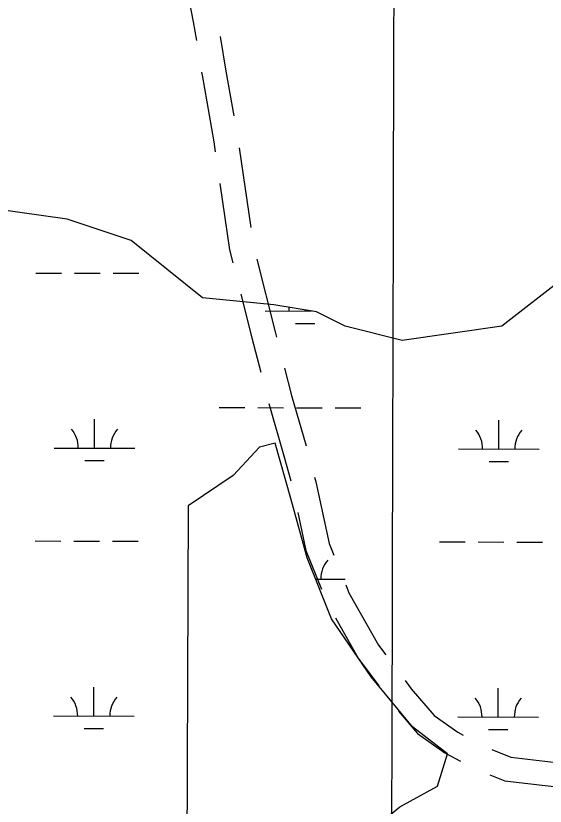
# Model space of a CAD drawing. Extents: x 3177385 to 3215275, y 903885 to 929304.
# Drawn here: x 3186397 to 3187054, y 923760 to 924742 of the extents above; entities that cross this region are included whole.
import ezdxf

# ---------------------------------------------------------------- set-up
doc = ezdxf.new("R2010")
doc.units = 0
for name, color, linetype in [('V-GRID-MAJR', 7, 'Continuous'), ('V-ROAD-CNTR', 7, 'Continuous'), ('V-WETL-SWMP', 7, 'Continuous')]:
    doc.layers.add(name, color=color, linetype=linetype)

msp = doc.modelspace()

# ---------------------------------------------------------------- linework, layer by layer
at = {"layer": 'V-GRID-MAJR'}
msp.add_spline([(3186826.0840000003, 909324.933), (3186841.952, 915385.911), (3186857.825, 921448.835), (3186873.698, 927511.806), (3186873.703, 927513.703)], degree=3, dxfattribs=at)
at = {"layer": 'V-ROAD-CNTR'}
msp.add_line((3186674.0520974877, 924577.7206355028), (3186688.5612623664, 924478.7837925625), dxfattribs=at)
for points in [[(3186602.7768631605, 924809.168058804), (3186604.646877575, 924798.5871927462), (3186617.304877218, 924734.1778746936), (3186621.107621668, 924710.8796709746)], [(3186650.709191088, 924715.7529430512), (3186657.713707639, 924672.838501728), (3186667.48157268, 924617.1727670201)], [(3186627.5511101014, 924671.4024701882), (3186628.1342923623, 924667.8294982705), (3186642.638315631, 924585.1730418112), (3186644.4459942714, 924572.8466247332)], [(3186650.2496649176, 924533.271855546), (3186662.2852996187, 924451.2018184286), (3186666.4706004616, 924434.6754253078)], [(3186696.178201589, 924439.5697258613), (3186719.060860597, 924349.2135405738), (3186720.7498968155, 924342.6355994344)], [(3186676.2905705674, 924395.8995541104), (3186689.9911394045, 924341.8004594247), (3186700.9821589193, 924298.9960016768)], [(3186730.6980890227, 924303.8924262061), (3186739.361226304, 924270.1538914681), (3186757.337081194, 924207.5153749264)], [(3186710.987264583, 924260.2683039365), (3186729.683703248, 924195.1188470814), (3186738.177375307, 924164.0393917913)], [(3186767.936248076, 924168.947232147), (3186769.589633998, 924162.8972771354), (3186785.905871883, 924086.5435338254), (3186791.7540050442, 924072.0270098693)], [(3186747.002889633, 924125.0364706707), (3186757.1101281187, 924077.7384661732), (3186776.404557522, 924029.844883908)], [(3186806.701035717, 924034.9247546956), (3186810.5736571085, 924025.3119432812), (3186847.2316856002, 923960.3859211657), (3186856.2303284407, 923948.2921800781)], [(3186793.8359654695, 923993.9384767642), (3186822.036314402, 923943.9920788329), (3186847.4904764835, 923909.7829151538)], [(3186880.107835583, 923916.2019644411), (3186887.581188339, 923906.1581395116), (3186916.131985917, 923872.7921048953), (3186945.468809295, 923852.0022227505), (3186952.16498264, 923848.3897331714)], [(3186872.0139005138, 923878.2078994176), (3186895.7540140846, 923850.4638951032), (3186929.615190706, 923826.4677772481), (3186948.9595468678, 923816.0317742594)], [(3186987.901412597, 923830.5570907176), (3187011.562379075, 923821.2162399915), (3187053.6645755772, 923816.097147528), (3187085.6050804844, 923812.6000704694)], [(3186985.2370921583, 923799.3557633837), (3187004.123620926, 923791.8997600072), (3187050.221424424, 923786.2948524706), (3187083.26470232, 923782.6770358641)]]:
    msp.add_lwpolyline(points, dxfattribs=at)
at = {"layer": 'V-WETL-SWMP'}
for p, q in [((3186421.666424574, 924422.2288089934), (3186453.666337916, 924422.1543397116)), ((3186469.6662945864, 924422.1171050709), (3186501.666207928, 924422.0426357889)), ((3186517.666164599, 924422.0054011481), (3186549.666077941, 924421.9309318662)), ((3186706.4016023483, 924375.1360643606), (3186763.6165607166, 924375.002915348)), ((3186756.4014669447, 924375.0197061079), (3186756.4042270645, 924376.2057404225)), ((3186744.3655887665, 924359.6166767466), (3186768.3655237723, 924359.5608247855)), ((3186649.2783297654, 924255.1976972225), (3186681.278243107, 924255.1232279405)), ((3186697.2781997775, 924255.0859932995), (3186729.27811312, 924255.011524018)), ((3186745.2780697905, 924254.974289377), (3186777.277983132, 924254.8998200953)), ((3186793.277939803, 924254.8625854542), (3186825.277853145, 924254.7881161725)), ((3186494.568662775, 924204.8156051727), (3186494.652441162, 924240.8155009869)), ((3186996.4753035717, 924203.6475824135), (3186996.5590819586, 924239.6474782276)), ((3186444.568798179, 924204.9319634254), (3186544.5685273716, 924204.69924692)), ((3186946.4754389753, 924203.7639406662), (3187046.475168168, 924203.5312241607)), ((3186482.532784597, 924189.4125758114), (3186506.532719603, 924189.3567238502)), ((3186984.4394253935, 924188.2445530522), (3187008.4393603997, 924188.1887010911)), ((3186420.8922308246, 924089.554771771), (3186452.8921441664, 924089.4803024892)), ((3186468.892100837, 924089.4430678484), (3186500.892014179, 924089.3685985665)), ((3186516.8919708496, 924089.3313639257), (3186548.8918841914, 924089.2568946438)), ((3186922.7988716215, 924088.3867490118), (3186954.798784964, 924088.3122797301)), ((3186970.798741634, 924088.2750450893), (3187002.798654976, 924088.2005758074)), ((3187018.7986116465, 924088.1633411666), (3187050.7985249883, 924088.0888718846)), ((3186769.29213505, 924042.3138684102), (3186805.627137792, 924042.2293106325)), ((3186493.7944690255, 923872.1415679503), (3186493.878247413, 923908.1414637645)), ((3186995.7011098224, 923870.9735451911), (3186995.7848882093, 923906.9734410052)), ((3186443.7946044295, 923872.2579262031), (3186543.794333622, 923872.0252096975)), ((3186945.701245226, 923871.0899034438), (3187045.7009744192, 923870.8571869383)), ((3186481.7585908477, 923856.738538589), (3186505.7585258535, 923856.6826866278)), ((3186983.6652316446, 923855.5705158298), (3187007.6651666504, 923855.5146638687))]:
    msp.add_line(p, q, dxfattribs=at)
msp.add_lwpolyline([(3187902.704000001, 924719.1009999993), (3187831.934000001, 924674.8409999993), (3187761.163000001, 924657.1369999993), (3187672.700000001, 924657.1369999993), (3187593.083000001, 924692.5449999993), (3187540.005000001, 924727.9529999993), (3187407.310000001, 924657.1369999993), (3187115.381000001, 924480.0969999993), (3187079.996000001, 924418.1339999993), (3187000.379000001, 924356.1699999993), (3186876.530000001, 924338.4659999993), (3186805.759000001, 924356.1699999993), (3186770.3740000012, 924373.8739999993), (3186717.296000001, 924382.7259999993), (3186628.833000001, 924391.5779999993), (3186540.369000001, 924462.3929999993), (3186460.752000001, 924488.9489999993), (3186336.904000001, 924506.6529999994)], dxfattribs=at)
msp.add_lwpolyline([(3186608.978000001, 923593.6469999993), (3186694.349000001, 923621.7279999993), (3186732.979000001, 923637.2429999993), (3186774.7860000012, 923684.0969999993), (3186817.741000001, 923713.7119999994), (3186873.630000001, 923759.5849999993), (3186920.3030000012, 923784.9969999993), (3186932.934000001, 923825.3609999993), (3186889.291000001, 923858.9139999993), (3186838.283000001, 923920.7589999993), (3186788.980000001, 923992.9959999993), (3186758.839000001, 924068.5009999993), (3186738.211000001, 924142.1219999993), (3186718.841000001, 924210.8219999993), (3186699.685000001, 924206.1449999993), (3186666.967000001, 924170.9539999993), (3186610.858000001, 924133.1739999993)], close=True, dxfattribs=at)
for centre, radius, start, end in [((3186701.1597853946, 924375.6230673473), 35.24628790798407, 359.0948432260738, 6.442678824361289), ((3186439.3269812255, 924205.4189664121), 35.24628790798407, 359.0948432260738, 40.63850155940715), ((3186549.8125542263, 924205.1618475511), 35.246287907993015, 139.0948399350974, 180.63849826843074), ((3186941.233622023, 924204.2509436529), 35.24628790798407, 359.0948432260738, 40.63850155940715), ((3187051.7191950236, 924203.993824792), 35.246287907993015, 139.0948399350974, 180.63849826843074), ((3186810.8711646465, 924042.691911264), 35.246287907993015, 139.0948399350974, 180.63849826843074), ((3186438.552787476, 923872.7449291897), 35.24628790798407, 359.0948432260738, 40.63850155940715), ((3186549.0383604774, 923872.4878103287), 35.246287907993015, 139.0948399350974, 180.63849826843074), ((3186940.459428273, 923871.5769064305), 35.24628790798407, 359.0948432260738, 40.63850155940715), ((3187050.9450012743, 923871.3197875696), 35.246287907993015, 139.0948399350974, 180.63849826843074)]:
    msp.add_arc(centre, radius, start, end, dxfattribs=at)

doc.saveas('drawing.dxf')
